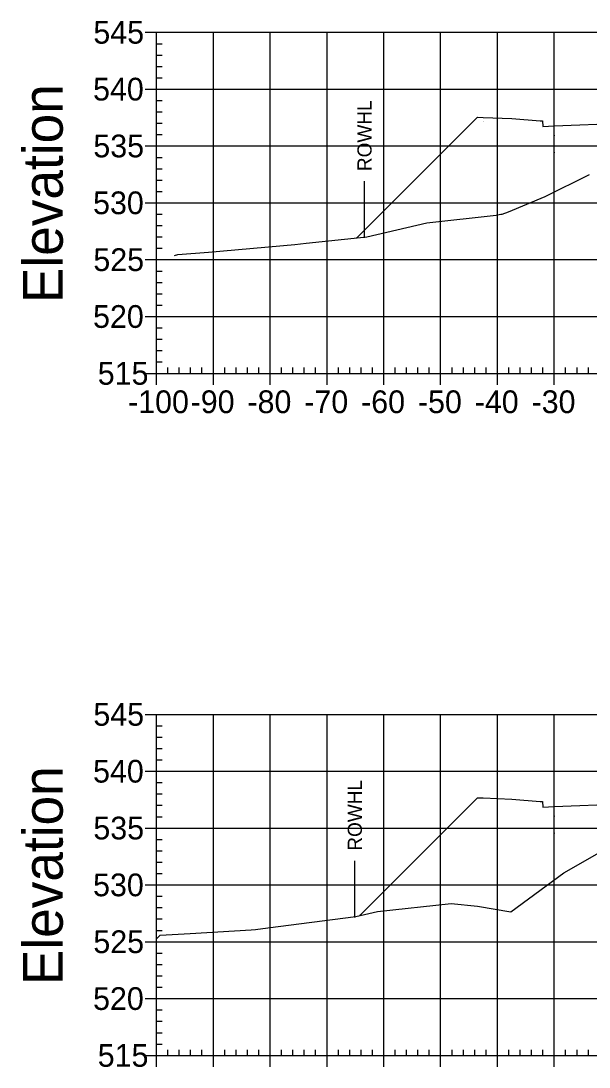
# Model space of a CAD drawing. Extents: x 708103 to 717568, y 374476 to 378707.
# Drawn here: x 708378.1 to 708478.1, y 377802.6 to 377986.6 of the extents above; entities that cross this region are included whole.
import ezdxf

# ---------------------------------------------------------------- set-up
doc = ezdxf.new("R2010")
doc.units = 0
for name, color, linetype in [('14', 7, 'Continuous'), ('22', 7, 'Continuous'), ('57', 7, 'Continuous'), ('60', 7, 'Continuous'), ('Existing', 7, 'Continuous'), ('XS_Right_of_Way', 7, 'Continuous')]:
    doc.layers.add(name, color=color, linetype=linetype)

msp = doc.modelspace()

# ---------------------------------------------------------------- linework, layer by layer
for points in [[(708471.93, 377966.43), (708472.03, 377966.43), (708472.03, 377966.53), (708471.93, 377966.53)], [(708471.93, 377963.43), (708472.03, 377963.43), (708472.03, 377963.53), (708471.93, 377963.53)], [(708471.93, 377846.68), (708472.03, 377846.68), (708472.03, 377846.78), (708471.93, 377846.78)], [(708471.93, 377843.68), (708472.03, 377843.68), (708472.03, 377843.78), (708471.93, 377843.78)]]:
    msp.add_lwpolyline(points, close=True)
at = {"layer": '14'}
for points in [[(708471.98, 377968.15), (708471.98, 377968.2), (708471.98, 377968.15), (708471.93, 377968.15), (708471.98, 377968.15), (708471.98, 377968.1), (708471.98, 377968.15), (708472.03, 377968.15)], [(708437.23, 377948.45), (708437.23, 377948.5), (708437.23, 377948.45), (708437.18, 377948.45), (708437.23, 377948.45), (708437.23, 377948.4), (708437.23, 377948.45), (708437.28, 377948.45)], [(708471.98, 377848.4), (708471.98, 377848.45), (708471.98, 377848.4), (708471.93, 377848.4), (708471.98, 377848.4), (708471.98, 377848.35), (708471.98, 377848.4), (708472.03, 377848.4)], [(708437.74, 377829.22), (708437.74, 377829.27), (708437.74, 377829.22), (708437.69, 377829.22), (708437.74, 377829.22), (708437.74, 377829.17), (708437.74, 377829.22), (708437.79, 377829.22)]]:
    msp.add_lwpolyline(points, dxfattribs=at)
at = {"layer": '22'}
for points in [[(708437.23, 377948.45), (708458.48, 377969.71), (708459.48, 377969.67), (708464.48, 377969.47), (708469.48, 377969.07), (708469.9, 377969.07), (708469.98, 377968.07), (708471.98, 377968.15), (708483.98, 377968.63), (708495.98, 377968.99), (708501.98, 377969.11), (708507.98, 377968.99), (708519.98, 377968.63), (708531.98, 377968.15), (708533.98, 377968.07), (708534.07, 377969.07), (708534.48, 377969.07), (708539.48, 377969.47), (708544.48, 377969.67), (708545.48, 377969.71), (708551.73, 377963.46)], [(708437.74, 377829.22), (708458.48, 377849.96), (708459.48, 377849.92), (708464.48, 377849.72), (708469.48, 377849.32), (708469.9, 377849.32), (708469.98, 377848.32), (708471.98, 377848.4), (708483.98, 377848.88), (708495.98, 377849.24), (708501.98, 377849.36), (708507.98, 377849.24), (708519.98, 377848.88), (708531.98, 377848.4), (708533.98, 377848.32), (708534.07, 377849.32), (708534.48, 377849.32), (708539.48, 377849.72), (708544.48, 377849.92), (708545.48, 377849.96), (708552.57, 377842.87)]]:
    msp.add_lwpolyline(points, dxfattribs=at)
at = {"layer": '57'}
for p, q in [((708399.98, 377984.63), (708401.98, 377984.63)), ((708401.98, 377984.63), (708601.98, 377984.63)), ((708401.98, 377924.63), (708401.98, 377984.63)), ((708401.98, 377924.63), (708401.98, 377984.63)), ((708411.98, 377924.63), (708411.98, 377984.63)), ((708421.98, 377924.63), (708421.98, 377984.63)), ((708431.98, 377924.63), (708431.98, 377984.63)), ((708441.98, 377924.63), (708441.98, 377984.63)), ((708451.98, 377924.63), (708451.98, 377984.63)), ((708461.98, 377924.63), (708461.98, 377984.63)), ((708471.98, 377924.63), (708471.98, 377984.63)), ((708401.98, 377982.63), (708402.98, 377982.63)), ((708401.98, 377980.63), (708402.98, 377980.63)), ((708401.98, 377978.63), (708402.98, 377978.63)), ((708401.98, 377976.63), (708402.98, 377976.63)), ((708399.98, 377974.63), (708401.98, 377974.63)), ((708401.98, 377974.63), (708601.98, 377974.63)), ((708401.98, 377972.63), (708402.98, 377972.63)), ((708401.98, 377970.63), (708402.98, 377970.63)), ((708401.98, 377968.63), (708402.98, 377968.63)), ((708401.98, 377966.63), (708402.98, 377966.63)), ((708399.98, 377964.63), (708401.98, 377964.63)), ((708401.98, 377964.63), (708601.98, 377964.63)), ((708401.98, 377962.63), (708402.98, 377962.63)), ((708401.98, 377960.63), (708402.98, 377960.63)), ((708401.98, 377958.63), (708402.98, 377958.63)), ((708401.98, 377956.63), (708402.98, 377956.63)), ((708399.98, 377954.63), (708401.98, 377954.63)), ((708401.98, 377954.63), (708601.98, 377954.63)), ((708401.98, 377952.63), (708402.98, 377952.63)), ((708401.98, 377950.63), (708402.98, 377950.63)), ((708401.98, 377948.63), (708402.98, 377948.63)), ((708401.98, 377946.63), (708402.98, 377946.63)), ((708399.98, 377944.63), (708401.98, 377944.63)), ((708401.98, 377944.63), (708601.98, 377944.63)), ((708401.98, 377942.63), (708402.98, 377942.63)), ((708401.98, 377940.63), (708402.98, 377940.63)), ((708401.98, 377938.63), (708402.98, 377938.63)), ((708401.98, 377936.63), (708402.98, 377936.63)), ((708399.98, 377934.63), (708401.98, 377934.63)), ((708401.98, 377934.63), (708601.98, 377934.63)), ((708401.98, 377932.63), (708402.98, 377932.63)), ((708401.98, 377930.63), (708402.98, 377930.63)), ((708401.98, 377928.63), (708402.98, 377928.63)), ((708401.98, 377926.63), (708402.98, 377926.63)), ((708403.98, 377924.63), (708403.98, 377925.63)), ((708405.98, 377924.63), (708405.98, 377925.63)), ((708407.98, 377924.63), (708407.98, 377925.63)), ((708409.98, 377924.63), (708409.98, 377925.63)), ((708413.98, 377924.63), (708413.98, 377925.63)), ((708415.98, 377924.63), (708415.98, 377925.63)), ((708417.98, 377924.63), (708417.98, 377925.63)), ((708419.98, 377924.63), (708419.98, 377925.63)), ((708423.98, 377924.63), (708423.98, 377925.63)), ((708425.98, 377924.63), (708425.98, 377925.63)), ((708427.98, 377924.63), (708427.98, 377925.63)), ((708429.98, 377924.63), (708429.98, 377925.63)), ((708433.98, 377924.63), (708433.98, 377925.63)), ((708435.98, 377924.63), (708435.98, 377925.63)), ((708437.98, 377924.63), (708437.98, 377925.63)), ((708439.98, 377924.63), (708439.98, 377925.63)), ((708443.98, 377924.63), (708443.98, 377925.63)), ((708445.98, 377924.63), (708445.98, 377925.63)), ((708447.98, 377924.63), (708447.98, 377925.63)), ((708449.98, 377924.63), (708449.98, 377925.63)), ((708453.98, 377924.63), (708453.98, 377925.63)), ((708455.98, 377924.63), (708455.98, 377925.63)), ((708457.98, 377924.63), (708457.98, 377925.63)), ((708459.98, 377924.63), (708459.98, 377925.63)), ((708463.98, 377924.63), (708463.98, 377925.63)), ((708465.98, 377924.63), (708465.98, 377925.63)), ((708467.98, 377924.63), (708467.98, 377925.63)), ((708469.98, 377924.63), (708469.98, 377925.63)), ((708473.98, 377924.63), (708473.98, 377925.63)), ((708475.98, 377924.63), (708475.98, 377925.63)), ((708477.98, 377924.63), (708477.98, 377925.63)), ((708399.98, 377924.63), (708401.98, 377924.63)), ((708401.98, 377924.63), (708601.98, 377924.63)), ((708401.98, 377924.63), (708601.98, 377924.63)), ((708401.98, 377922.63), (708401.98, 377924.63)), ((708411.98, 377922.63), (708411.98, 377924.63)), ((708421.98, 377922.63), (708421.98, 377924.63)), ((708431.98, 377922.63), (708431.98, 377924.63)), ((708441.98, 377922.63), (708441.98, 377924.63)), ((708451.98, 377922.63), (708451.98, 377924.63)), ((708461.98, 377922.63), (708461.98, 377924.63)), ((708471.98, 377922.63), (708471.98, 377924.63)), ((708399.98, 377864.63), (708401.98, 377864.63)), ((708401.98, 377864.63), (708601.98, 377864.63)), ((708401.98, 377804.63), (708401.98, 377864.63)), ((708401.98, 377804.63), (708401.98, 377864.63)), ((708411.98, 377804.63), (708411.98, 377864.63)), ((708421.98, 377804.63), (708421.98, 377864.63)), ((708431.98, 377804.63), (708431.98, 377864.63)), ((708441.98, 377804.63), (708441.98, 377864.63)), ((708451.98, 377804.63), (708451.98, 377864.63)), ((708461.98, 377804.63), (708461.98, 377864.63)), ((708471.98, 377804.63), (708471.98, 377864.63)), ((708401.98, 377862.63), (708402.98, 377862.63)), ((708401.98, 377860.63), (708402.98, 377860.63)), ((708401.98, 377858.63), (708402.98, 377858.63)), ((708401.98, 377856.63), (708402.98, 377856.63)), ((708399.98, 377854.63), (708401.98, 377854.63)), ((708401.98, 377854.63), (708601.98, 377854.63)), ((708401.98, 377852.63), (708402.98, 377852.63)), ((708401.98, 377850.63), (708402.98, 377850.63)), ((708401.98, 377848.63), (708402.98, 377848.63)), ((708401.98, 377846.63), (708402.98, 377846.63)), ((708399.98, 377844.63), (708401.98, 377844.63)), ((708401.98, 377844.63), (708601.98, 377844.63)), ((708401.98, 377842.63), (708402.98, 377842.63)), ((708401.98, 377840.63), (708402.98, 377840.63)), ((708401.98, 377838.63), (708402.98, 377838.63)), ((708401.98, 377836.63), (708402.98, 377836.63)), ((708399.98, 377834.63), (708401.98, 377834.63)), ((708401.98, 377834.63), (708601.98, 377834.63)), ((708401.98, 377832.63), (708402.98, 377832.63)), ((708401.98, 377830.63), (708402.98, 377830.63)), ((708401.98, 377828.63), (708402.98, 377828.63)), ((708401.98, 377826.63), (708402.98, 377826.63)), ((708399.98, 377824.63), (708401.98, 377824.63)), ((708401.98, 377824.63), (708601.98, 377824.63)), ((708401.98, 377822.63), (708402.98, 377822.63)), ((708401.98, 377820.63), (708402.98, 377820.63)), ((708401.98, 377818.63), (708402.98, 377818.63)), ((708401.98, 377816.63), (708402.98, 377816.63)), ((708399.98, 377814.63), (708401.98, 377814.63)), ((708401.98, 377814.63), (708601.98, 377814.63)), ((708401.98, 377812.63), (708402.98, 377812.63)), ((708401.98, 377810.63), (708402.98, 377810.63)), ((708401.98, 377808.63), (708402.98, 377808.63)), ((708401.98, 377806.63), (708402.98, 377806.63)), ((708399.98, 377804.63), (708401.98, 377804.63)), ((708401.98, 377804.63), (708601.98, 377804.63)), ((708401.98, 377804.63), (708601.98, 377804.63)), ((708401.98, 377802.63), (708401.98, 377804.63)), ((708403.98, 377804.63), (708403.98, 377805.63)), ((708405.98, 377804.63), (708405.98, 377805.63)), ((708407.98, 377804.63), (708407.98, 377805.63)), ((708409.98, 377804.63), (708409.98, 377805.63)), ((708411.98, 377802.63), (708411.98, 377804.63)), ((708413.98, 377804.63), (708413.98, 377805.63)), ((708415.98, 377804.63), (708415.98, 377805.63)), ((708417.98, 377804.63), (708417.98, 377805.63)), ((708419.98, 377804.63), (708419.98, 377805.63)), ((708421.98, 377802.63), (708421.98, 377804.63)), ((708423.98, 377804.63), (708423.98, 377805.63)), ((708425.98, 377804.63), (708425.98, 377805.63)), ((708427.98, 377804.63), (708427.98, 377805.63)), ((708429.98, 377804.63), (708429.98, 377805.63)), ((708431.98, 377802.63), (708431.98, 377804.63)), ((708433.98, 377804.63), (708433.98, 377805.63)), ((708435.98, 377804.63), (708435.98, 377805.63)), ((708437.98, 377804.63), (708437.98, 377805.63)), ((708439.98, 377804.63), (708439.98, 377805.63)), ((708441.98, 377802.63), (708441.98, 377804.63)), ((708443.98, 377804.63), (708443.98, 377805.63)), ((708445.98, 377804.63), (708445.98, 377805.63)), ((708447.98, 377804.63), (708447.98, 377805.63)), ((708449.98, 377804.63), (708449.98, 377805.63)), ((708451.98, 377802.63), (708451.98, 377804.63)), ((708453.98, 377804.63), (708453.98, 377805.63)), ((708455.98, 377804.63), (708455.98, 377805.63)), ((708457.98, 377804.63), (708457.98, 377805.63)), ((708459.98, 377804.63), (708459.98, 377805.63)), ((708461.98, 377802.63), (708461.98, 377804.63)), ((708463.98, 377804.63), (708463.98, 377805.63)), ((708465.98, 377804.63), (708465.98, 377805.63)), ((708467.98, 377804.63), (708467.98, 377805.63)), ((708469.98, 377804.63), (708469.98, 377805.63)), ((708471.98, 377802.63), (708471.98, 377804.63)), ((708473.98, 377804.63), (708473.98, 377805.63)), ((708475.98, 377804.63), (708475.98, 377805.63)), ((708477.98, 377804.63), (708477.98, 377805.63))]:
    msp.add_line(p, q, dxfattribs=at)
at = {"layer": 'Existing'}
for points in [[(708405.12, 377945.39), (708405.7, 377945.53), (708411.13, 377945.92), (708426.34, 377947.32), (708428.29, 377947.51), (708438.99, 377948.64), (708449.54, 377951.12), (708461.77, 377952.43), (708462.55, 377952.64), (708462.79, 377952.64), (708463.91, 377953.05), (708470.37, 377955.76), (708478.2, 377959.61)], [(708401.98, 377825.16), (708402.59, 377825.76), (708407.92, 377826.09), (708418.63, 377826.73), (708419.37, 377826.76), (708421.56, 377827.08), (708437.08, 377829.07), (708440.86, 377829.94), (708453.86, 377831.33), (708458.47, 377830.88), (708464.35, 377829.91), (708473.67, 377836.77), (708479.54, 377840.09)]]:
    msp.add_lwpolyline(points, dxfattribs=at)
at = {"layer": 'XS_Right_of_Way'}
for p, q in [((708438.51, 377958.45), (708438.51, 377948.45)), ((708436.81, 377838.89), (708436.81, 377828.89))]:
    msp.add_line(p, q, dxfattribs=at)

# ---------------------------------------------------------------- texts
at = {"layer": '14'}
for p in [(708459.45, 377969.62), (708459.45, 377968.95), (708464.45, 377968.75), (708459.45, 377849.87), (708459.45, 377849.2), (708464.45, 377849)]:
    msp.add_text('+', height=0.1, dxfattribs=at).set_placement(p)
at = {"layer": '57'}
for s, p in [('545', (708390.86, 377982.63)), ('540', (708390.81, 377972.63)), ('535', (708390.86, 377962.63)), ('530', (708390.81, 377952.63)), ('525', (708390.86, 377942.63)), ('520', (708390.81, 377932.63)), ('515', (708391.63, 377922.63)), ('-100', (708396.97, 377917.63)), ('-90', (708407.98, 377917.63)), ('-80', (708417.98, 377917.63)), ('-70', (708427.98, 377917.63)), ('-60', (708437.98, 377917.63)), ('-50', (708447.98, 377917.63)), ('-40', (708457.98, 377917.63)), ('-30', (708467.98, 377917.63)), ('545', (708390.86, 377862.63)), ('540', (708390.81, 377852.63)), ('535', (708390.86, 377842.63)), ('530', (708390.81, 377832.63)), ('525', (708390.86, 377822.63)), ('520', (708390.81, 377812.63)), ('515', (708391.63, 377802.63))]:
    msp.add_text(s, height=4, dxfattribs=at).set_placement(p)
at = {"layer": '60'}
for p in [(708385.48, 377936.99), (708385.48, 377816.99)]:
    msp.add_text('Elevation', height=7, rotation=90, dxfattribs=at).set_placement(p)
at = {"layer": 'XS_Right_of_Way'}
for p in [(708439.83, 377960.21), (708438.13, 377840.65)]:
    msp.add_text('ROWHL', height=2.5, rotation=90, dxfattribs=at).set_placement(p)

doc.saveas('drawing.dxf')
